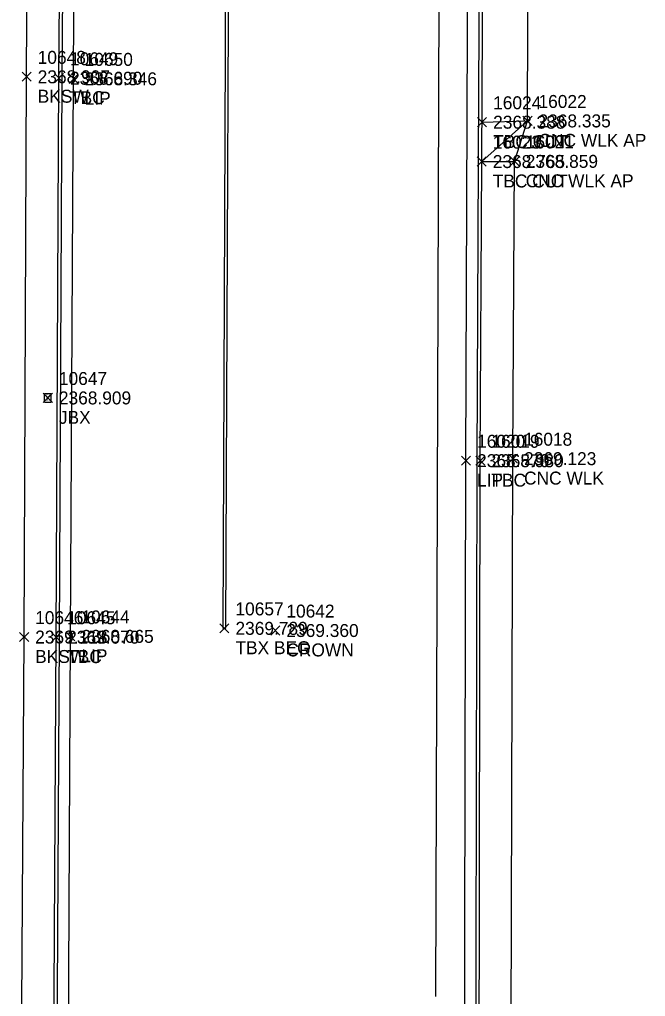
# Model space of a CAD drawing. Extents: x 2377639 to 2379738, y 729875 to 732734.
# Drawn here: x 2379361.4 to 2379458, y 732344.7 to 732495.5 of the extents above; entities that cross this region are included whole.
import ezdxf

# ---------------------------------------------------------------- set-up
doc = ezdxf.new("R2010")
doc.units = 0
for name, color, linetype in [('Default', 7, 'Continuous'), ('TOPO_CURBGTR_Back-of-Curb', 7, 'Continuous'), ('TOPO_CURBGTR_Face-of-Curb', 7, 'Continuous'), ('TOPO_CURBGTR_Lip-of-Gutter', 7, 'Continuous'), ('TOPO_DATA_Elevations', 7, 'Continuous'), ('TOPO_SW_Back', 7, 'Continuous'), ('TOPO_TELE_Underground-FO-Cable', 7, 'Continuous'), ('TOPO_TRFSIGNL_Traf-Sig-Misc', 7, 'Continuous')]:
    doc.layers.add(name, color=color, linetype=linetype)

# ---------------------------------------------------------------- blocks, each defined once
blk = doc.blocks.new('JCTBOX_5')
at = {"layer": 'Default'}
for p, q in [((-0.0086, 0.0064), (0.0086, 0.0064)), ((-0.0086, 0.0064), (-0.0086, -0.0064)), ((0.0086, 0.0064), (0.0086, -0.0064)), ((-0.0086, -0.0064), (0.0086, -0.0064))]:
    blk.add_line(p, q, dxfattribs=at)
blk.add_text('SIG', height=0.00635, dxfattribs=at).set_placement((-0.0063, -0.0031))

msp = doc.modelspace()

# ---------------------------------------------------------------- linework, layer by layer
at = {"layer": 'TOPO_CURBGTR_Back-of-Curb'}
for points in [[(2379432.32, 732299.19), (2379432.56, 732427.4), (2379432.77, 732473.6), (2379433.04, 732525.7), (2379433.24, 732606.41), (2379433.54, 732658.25), (2379433.86, 732729.87)], [(2379366.64, 732305.91), (2379366.69, 732326.97), (2379367.09, 732400.15), (2379367.53, 732486.47), (2379368.11, 732559.63)]]:
    msp.add_lwpolyline(points, dxfattribs=at)
at = {"layer": 'TOPO_CURBGTR_Face-of-Curb'}
for points in [[(2379431.82, 732299.2), (2379432.06, 732427.4), (2379432.27, 732473.6), (2379432.54, 732525.7), (2379432.74, 732606.41), (2379433.04, 732658.26), (2379433.36, 732729.87)], [(2379367.14, 732305.89), (2379367.18, 732326.97), (2379367.59, 732400.15), (2379368.03, 732486.47), (2379368.61, 732559.63)]]:
    msp.add_lwpolyline(points, dxfattribs=at)
at = {"layer": 'TOPO_CURBGTR_Lip-of-Gutter'}
for points in [[(2379429.93, 732299.9), (2379430.06, 732305.14), (2379430.35, 732427.41), (2379430.95, 732586.89), (2379431.29, 732655.4), (2379431.51, 732729.81)], [(2379368.79, 732305.87), (2379368.92, 732314.21), (2379368.96, 732327.12), (2379369.29, 732400.28), (2379369.8, 732486.38), (2379370.12, 732559.1)]]:
    msp.add_lwpolyline(points, dxfattribs=at)
at = {"layer": 'TOPO_DATA_Elevations'}
for p, q in [((2379361.83, 732485.99), (2379363.25, 732487.4)), ((2379361.83, 732487.4), (2379363.25, 732485.99)), ((2379366.82, 732485.76), (2379368.24, 732487.18)), ((2379366.82, 732487.18), (2379368.24, 732485.76)), ((2379369.09, 732485.67), (2379370.5, 732487.09)), ((2379369.09, 732487.09), (2379370.5, 732485.67)), ((2379439.13, 732479.17), (2379440.54, 732480.59)), ((2379439.13, 732480.59), (2379440.54, 732479.17)), ((2379432.12, 732478.97), (2379433.54, 732480.39)), ((2379432.12, 732480.39), (2379433.54, 732478.97)), ((2379432.07, 732472.89), (2379433.48, 732474.31)), ((2379432.07, 732474.31), (2379433.48, 732472.89)), ((2379437.15, 732472.92), (2379438.57, 732474.34)), ((2379437.15, 732474.34), (2379438.57, 732472.92)), ((2379365.11, 732436.39), (2379366.52, 732437.81)), ((2379365.11, 732437.81), (2379366.52, 732436.39)), ((2379429.64, 732426.7), (2379431.06, 732428.12)), ((2379429.64, 732428.12), (2379431.06, 732426.7)), ((2379431.85, 732426.69), (2379433.27, 732428.1)), ((2379431.85, 732428.1), (2379433.27, 732426.69)), ((2379436.89, 732427.01), (2379438.31, 732428.43)), ((2379436.89, 732428.43), (2379438.31, 732427.01)), ((2379392.36, 732400.82), (2379393.77, 732402.23)), ((2379392.36, 732402.23), (2379393.77, 732400.82)), ((2379361.45, 732399.46), (2379362.86, 732400.88)), ((2379361.45, 732400.88), (2379362.86, 732399.46)), ((2379366.38, 732399.44), (2379367.8, 732400.86)), ((2379366.38, 732400.86), (2379367.8, 732399.44)), ((2379368.58, 732399.57), (2379370, 732400.99)), ((2379368.58, 732400.99), (2379370, 732399.57)), ((2379400.22, 732400.47), (2379401.63, 732401.89)), ((2379400.22, 732401.89), (2379401.63, 732400.47))]:
    msp.add_line(p, q, dxfattribs=at)
at = {"layer": 'TOPO_SW_Back'}
msp.add_line((2379432.77, 732473.6), (2379437.86, 732473.63), dxfattribs=at)
for points in [[(2379437.23, 732305.07), (2379437.6, 732427.72), (2379437.86, 732473.63), (2379439.84, 732479.88), (2379439.99, 732525.82), (2379440.17, 732587.18), (2379440.32, 732606.29), (2379440.3, 732612.58), (2379440.45, 732652.35), (2379440.74, 732729.71)], [(2379393.31, 732401.52), (2379393.94, 732554.48), (2379393.44, 732554.48), (2379392.81, 732401.52), (2379393.31, 732401.52)], [(2379361.69, 732307.14), (2379361.71, 732326.88), (2379362.16, 732400.17), (2379362.54, 732486.69), (2379362.89, 732551.28)], [(2379432.81, 732479.68), (2379439.84, 732479.88), (2379432.77, 732473.6)]]:
    msp.add_lwpolyline(points, dxfattribs=at)
at = {"layer": 'TOPO_TELE_Underground-FO-Cable'}
msp.add_line((2379425.69, 732344.67), (2379426.45, 732575.65), dxfattribs=at)

# ---------------------------------------------------------------- block references
at = {"layer": 'TOPO_TRFSIGNL_Traf-Sig-Misc', "xscale": 78.74000000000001, "yscale": 78.74000000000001, "rotation": 90}
msp.add_blockref('JCTBOX_5', (2379365.81, 732437.1), dxfattribs=at)

# ---------------------------------------------------------------- texts
at = {"layer": 'TOPO_DATA_Elevations'}
for s, p in [('10648', (2379364.25, 732488.69)), ('10649', (2379369.24, 732488.47)), ('10650', (2379371.5, 732488.38)), ('2368.907', (2379364.25, 732485.69)), ('2368.690', (2379369.24, 732485.47)), ('2368.346', (2379371.5, 732485.38)), ('BKSW', (2379364.25, 732482.69)), ('TBC', (2379369.24, 732482.47)), ('LIP', (2379371.5, 732482.38)), ('16024', (2379434.54, 732481.68)), ('16022', (2379441.54, 732481.88)), ('2368.388', (2379434.54, 732478.68)), ('2368.335', (2379441.54, 732478.88)), ('TBC CUT', (2379434.54, 732475.68)), ('16023', (2379434.48, 732475.6)), ('16021', (2379439.57, 732475.63)), ('CNC WLK AP', (2379441.54, 732475.88)), ('2368.765', (2379434.48, 732472.6)), ('2368.859', (2379439.57, 732472.63)), ('TBC CUT', (2379434.48, 732469.6)), ('CNC WLK AP', (2379439.57, 732469.63)), ('10647', (2379367.52, 732439.1)), ('2368.909', (2379367.52, 732436.1)), ('JBX', (2379367.52, 732433.1)), ('16020', (2379432.06, 732429.41)), ('16019', (2379434.27, 732429.4)), ('16018', (2379439.31, 732429.72)), ('2368.570', (2379432.06, 732426.41)), ('2368.980', (2379434.27, 732426.4)), ('2369.123', (2379439.31, 732426.72)), ('LIP', (2379432.06, 732423.41)), ('TBC', (2379434.27, 732423.4)), ('CNC WLK', (2379439.31, 732423.72)), ('10657', (2379394.77, 732403.52)), ('10642', (2379402.63, 732403.18)), ('10646', (2379363.86, 732402.17)), ('10645', (2379368.8, 732402.15)), ('10644', (2379371, 732402.28)), ('2369.789', (2379394.77, 732400.52)), ('2369.360', (2379402.63, 732400.18)), ('2369.118', (2379363.86, 732399.17)), ('2369.070', (2379368.8, 732399.15)), ('2368.665', (2379371, 732399.28)), ('TBX BEG', (2379394.77, 732397.52)), ('CROWN', (2379402.63, 732397.18)), ('BKSW', (2379363.86, 732396.17)), ('TBC', (2379368.8, 732396.15)), ('LIP', (2379371, 732396.28))]:
    msp.add_text(s, height=2, dxfattribs=at).set_placement(p)

doc.saveas('drawing.dxf')
